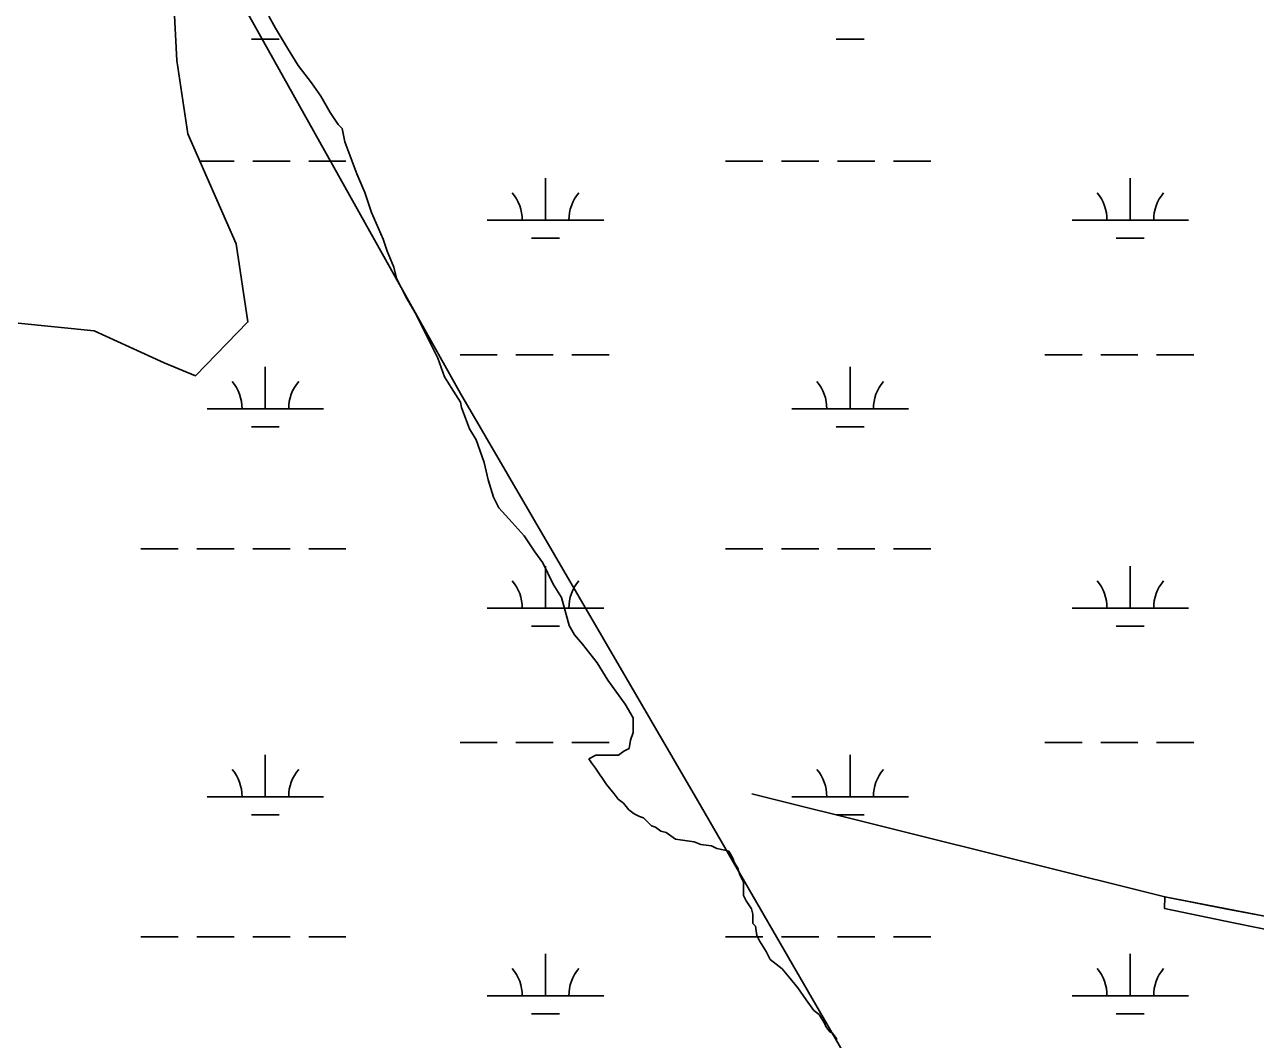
# Model space of a CAD drawing. Extents: x 3177185 to 3215018, y 812988 to 838321.
# Drawn here: x 3184994 to 3186050, y 828111 to 828981 of the extents above; entities that cross this region are included whole.
import ezdxf

# ---------------------------------------------------------------- set-up
doc = ezdxf.new("R2010")
doc.units = 0
for name, color, linetype in [('V-SITE-VEGE', 7, 'Continuous'), ('V-TOPO-SHOR', 7, 'Continuous'), ('V-WETL-SWMP', 7, 'Continuous')]:
    doc.layers.add(name, color=color, linetype=linetype)

msp = doc.modelspace()

# ---------------------------------------------------------------- linework, layer by layer
at = {"layer": 'V-SITE-VEGE'}
for p, q in [((3185203.4, 828988.5), (3185209.1, 828978.1)), ((3185209.1, 828978.1), (3185219.4, 828961)), ((3185219.4, 828961), (3185228.5, 828946)), ((3185228.5, 828946), (3185240, 828931.1)), ((3185240, 828931.1), (3185247.9, 828919.7)), ((3185247.9, 828919.7), (3185255.9, 828905.9)), ((3185255.9, 828905.9), (3185262.8, 828895.6)), ((3185262.8, 828895.6), (3185266.2, 828892.1)), ((3185266.2, 828892.1), (3185268.5, 828880.7)), ((3185268.5, 828880.7), (3185278.7, 828853.2)), ((3185278.7, 828853.2), (3185285.6, 828837.1)), ((3185285.6, 828837.1), (3185291.3, 828820)), ((3185291.3, 828820), (3185301.5, 828797)), ((3185301.5, 828797), (3185304.9, 828786.7)), ((3185304.9, 828786.7), (3185310.6, 828773)), ((3185310.6, 828773), (3185312.9, 828763.8)), ((3185312.9, 828763.8), (3185320.9, 828747.7)), ((3185320.9, 828747.7), (3185328.9, 828734)), ((3185328.9, 828734), (3185348.3, 828695)), ((3185348.3, 828695), (3185354, 828679)), ((3185354, 828679), (3185359.7, 828669.8)), ((3185359.7, 828669.8), (3185367.7, 828657.2)), ((3185367.7, 828657.2), (3185368.8, 828652.6)), ((3185368.8, 828652.6), (3185375.6, 828634.3)), ((3185375.6, 828634.3), (3185381.3, 828625.1)), ((3185381.3, 828625.1), (3185388.2, 828605.6)), ((3185388.2, 828605.6), (3185391.6, 828590.7)), ((3185391.6, 828590.7), (3185396.1, 828575.8)), ((3185396.1, 828575.8), (3185400.7, 828566.7)), ((3185400.7, 828566.7), (3185412.1, 828554)), ((3185412.1, 828554), (3185422.4, 828542.6)), ((3185422.4, 828542.6), (3185431.5, 828528.8)), ((3185431.5, 828528.8), (3185438.4, 828519.6)), ((3185438.4, 828519.6), (3185447.5, 828501.3)), ((3185447.5, 828501.3), (3185454.4, 828489.8)), ((3185454.4, 828489.8), (3185461.2, 828465.8)), ((3185461.2, 828465.8), (3185465.7, 828457.7)), ((3185465.7, 828457.7), (3185472.6, 828449.7)), ((3185472.6, 828449.7), (3185485.2, 828433.6)), ((3185485.2, 828433.6), (3185494.3, 828418.7)), ((3185494.3, 828418.7), (3185509.1, 828398.1)), ((3185509.1, 828398.1), (3185516, 828386.6)), ((3185516, 828386.6), (3185516, 828374)), ((3185516, 828374), (3185513.7, 828367.2)), ((3185507.9, 828358), (3185503.3, 828354.6)), ((3185512.5, 828360.3), (3185507.9, 828358)), ((3185513.7, 828367.2), (3185512.5, 828360.3)), ((3185483.9, 828354.6), (3185478.1, 828351.2)), ((3185478.1, 828351.2), (3185480.4, 828347.8)), ((3185480.4, 828347.8), (3185483.8, 828343.2)), ((3185499.9, 828354.6), (3185483.9, 828354.6)), ((3185503.3, 828354.6), (3185499.9, 828354.6)), ((3185483.8, 828343.2), (3185493, 828329.4)), ((3185493, 828329.4), (3185499.8, 828321.4)), ((3185499.8, 828321.4), (3185503.2, 828316.8)), ((3185503.2, 828316.8), (3185507.8, 828313.4)), ((3185507.8, 828313.4), (3185512.4, 828307.6)), ((3185512.4, 828307.6), (3185517, 828304.2)), ((3185517, 828304.2), (3185521.5, 828301.9)), ((3185521.5, 828301.9), (3185525, 828300.7)), ((3185525, 828300.7), (3185528.4, 828297.3)), ((3185528.4, 828297.3), (3185531.8, 828293.8)), ((3185531.8, 828293.8), (3185535.3, 828292.7)), ((3185535.3, 828292.7), (3185539.8, 828289.2)), ((3185539.8, 828289.2), (3185544.4, 828288.1)), ((3185544.4, 828288.1), (3185552.4, 828282.4)), ((3185552.4, 828282.4), (3185568.4, 828280)), ((3185568.4, 828280), (3185574.2, 828277.7)), ((3185574.2, 828277.7), (3185583.3, 828276.6)), ((3185583.3, 828276.6), (3185587.9, 828274.3)), ((3185587.9, 828274.3), (3185594.8, 828273.1)), ((3185594.8, 828273.1), (3185598.2, 828272)), ((3185598.2, 828272), (3185601.6, 828266.2)), ((3185601.6, 828266.2), (3185602.8, 828262.8)), ((3185602.8, 828262.8), (3185606.2, 828257.1)), ((3185606.2, 828257.1), (3185607.3, 828252.5)), ((3185607.3, 828252.5), (3185610.8, 828245.6)), ((3185610.8, 828245.6), (3185610.7, 828234.1)), ((3185610.7, 828234.1), (3185613, 828229.6)), ((3185613, 828229.6), (3185617.6, 828222.7)), ((3185617.6, 828222.7), (3185618.7, 828218.1)), ((3185618.7, 828218.1), (3185618.7, 828210.1)), ((3185618.7, 828210.1), (3185621, 828207.8)), ((3185621, 828207.8), (3185622.1, 828199.8)), ((3185622.1, 828199.8), (3185624.4, 828195.2)), ((3185624.4, 828195.2), (3185630.1, 828186)), ((3185630.1, 828186), (3185633.5, 828179.1)), ((3185633.5, 828179.1), (3185643.8, 828171.1)), ((3185643.8, 828171.1), (3185649.5, 828164.2)), ((3185649.5, 828164.2), (3185657.5, 828155)), ((3185657.5, 828155), (3185664.4, 828144.7)), ((3185664.4, 828144.7), (3185671.2, 828135.5)), ((3185671.2, 828135.5), (3185675.8, 828132.1)), ((3185675.8, 828132.1), (3185680.4, 828124.1)), ((3185680.4, 828124.1), (3185681.5, 828121.8)), ((3185681.5, 828121.8), (3185684.9, 828117.2)), ((3185684.9, 828117.2), (3185687.2, 828116)), ((3185687.2, 828116), (3185690.6, 828111.4)), ((3185690.6, 828111.4), (3185690.6, 828109.2))]:
    msp.add_line(p, q, dxfattribs=at)
at = {"layer": 'V-TOPO-SHOR'}
for p, q in [((3185367.7, 828664.6), (3184962.9, 829388.4)), ((3185618, 828321.3), (3185972.4, 828233))]:
    msp.add_line(p, q, dxfattribs=at)
for points in [[(3185867.9, 827803.1), (3185571.4, 828315.4), (3185367.7, 828664.6)], [(3185972.4, 828233), (3186026, 828222.5), (3186059.6, 828216), (3186113.8, 828205.1), (3186160.8, 828194.9), (3186222.1, 828182.3), (3186264.4, 828172.5)], [(3186258.5, 828161.6), (3186211.4, 828171.9), (3186158.2, 828183.2), (3186107.3, 828193.4), (3186070.9, 828202.7), (3186031.4, 828210.7), (3185972.1, 828222.9)]]:
    msp.add_lwpolyline(points, dxfattribs=at)
at = {"layer": 'V-WETL-SWMP'}
for p, q in [((3185188.3, 828968.7), (3185212.3, 828968.7)), ((3185690.3, 828968.7), (3185714.3, 828968.7)), ((3185144.1, 828864.1), (3185173.5, 828864.1)), ((3185189.5, 828864.1), (3185221.5, 828864.1)), ((3185237.5, 828864.1), (3185269.5, 828864.1)), ((3185595.4, 828864.1), (3185627.4, 828864.1)), ((3185643.4, 828864.1), (3185675.4, 828864.1)), ((3185691.4, 828864.1), (3185723.4, 828864.1)), ((3185739.4, 828864.1), (3185771.4, 828864.1)), ((3185440.8, 828813.3), (3185440.8, 828849.3)), ((3185942.7, 828813.3), (3185942.7, 828849.3)), ((3185390.8, 828813.3), (3185490.8, 828813.3)), ((3185892.7, 828813.3), (3185992.7, 828813.3)), ((3185428.8, 828797.9), (3185452.8, 828797.9)), ((3185930.7, 828797.9), (3185954.7, 828797.9)), ((3185367.4, 828697.9), (3185399.4, 828697.9)), ((3185415.4, 828697.9), (3185447.4, 828697.9)), ((3185463.4, 828697.9), (3185495.4, 828697.9)), ((3185869.3, 828697.9), (3185901.3, 828697.9)), ((3185917.3, 828697.9), (3185949.3, 828697.9)), ((3185965.3, 828697.9), (3185997.3, 828697.9)), ((3185200.3, 828651.5), (3185200.3, 828687.5)), ((3185702.3, 828651.5), (3185702.3, 828687.5)), ((3185150.3, 828651.5), (3185250.3, 828651.5)), ((3185652.3, 828651.5), (3185752.3, 828651.5)), ((3185188.3, 828636), (3185212.3, 828636)), ((3185690.3, 828636), (3185714.3, 828636)), ((3185093.5, 828531.4), (3185125.5, 828531.4)), ((3185141.5, 828531.4), (3185173.5, 828531.4)), ((3185189.5, 828531.4), (3185221.5, 828531.4)), ((3185237.5, 828531.4), (3185269.5, 828531.4)), ((3185595.4, 828531.4), (3185627.4, 828531.4)), ((3185643.4, 828531.4), (3185675.4, 828531.4)), ((3185691.4, 828531.4), (3185723.4, 828531.4)), ((3185739.4, 828531.4), (3185771.4, 828531.4)), ((3185440.8, 828480.7), (3185440.8, 828516.7)), ((3185942.7, 828480.7), (3185942.7, 828516.7)), ((3185390.8, 828480.7), (3185490.8, 828480.7)), ((3185892.7, 828480.7), (3185992.7, 828480.7)), ((3185428.8, 828465.2), (3185452.8, 828465.2)), ((3185930.7, 828465.2), (3185954.7, 828465.2)), ((3185367.4, 828365.2), (3185399.4, 828365.2)), ((3185415.4, 828365.2), (3185447.4, 828365.2)), ((3185463.4, 828365.2), (3185495.4, 828365.2)), ((3185869.3, 828365.2), (3185901.3, 828365.2)), ((3185917.3, 828365.2), (3185949.3, 828365.2)), ((3185965.3, 828365.2), (3185997.3, 828365.2)), ((3185200.3, 828318.8), (3185200.3, 828354.8)), ((3185702.3, 828318.8), (3185702.3, 828354.8)), ((3185150.3, 828318.8), (3185250.3, 828318.8)), ((3185652.3, 828318.8), (3185752.3, 828318.8)), ((3185188.3, 828303.4), (3185212.3, 828303.4)), ((3185690.3, 828303.4), (3185714.3, 828303.4)), ((3185093.5, 828198.7), (3185125.5, 828198.7)), ((3185141.5, 828198.7), (3185173.5, 828198.7)), ((3185189.5, 828198.7), (3185221.5, 828198.7)), ((3185237.5, 828198.7), (3185269.5, 828198.7)), ((3185595.4, 828198.7), (3185627.4, 828198.7)), ((3185643.4, 828198.7), (3185675.4, 828198.7)), ((3185691.4, 828198.7), (3185723.4, 828198.7)), ((3185739.4, 828198.7), (3185771.4, 828198.7)), ((3185440.8, 828148), (3185440.8, 828184)), ((3185942.7, 828148), (3185942.7, 828184)), ((3185390.8, 828148), (3185490.8, 828148)), ((3185892.7, 828148), (3185992.7, 828148)), ((3185428.8, 828132.6), (3185452.8, 828132.6)), ((3185930.7, 828132.6), (3185954.7, 828132.6))]:
    msp.add_line(p, q, dxfattribs=at)
for points in [[(3184988.3, 828725.1), (3185053.3, 828718.4), (3185113.5, 828691.1), (3185140.4, 828679.9), (3185185.4, 828726.1), (3185175.2, 828793.1), (3185133.8, 828887.6), (3185124.3, 828950.4), (3185116.5, 829099.4)], [(3186059.6, 828216), (3185972.4, 828233), (3185972.1, 828222.9), (3186031.4, 828210.7), (3186070.9, 828202.7)]]:
    msp.add_lwpolyline(points, dxfattribs=at)
for centre, start, end in [((3185385.6, 828813.8), 359.2282, 40.7718), ((3185496.1, 828813.8), 139.2282, 180.7718), ((3185887.5, 828813.8), 359.2282, 40.7718), ((3185998, 828813.8), 139.2282, 180.7718), ((3185145.1, 828652), 359.2282, 40.7718), ((3185255.6, 828652), 139.2282, 180.7718), ((3185647, 828652), 359.2282, 40.7718), ((3185757.5, 828652), 139.2282, 180.7718), ((3185385.6, 828481.1), 359.2282, 40.7718), ((3185496.1, 828481.1), 139.2282, 180.7718), ((3185887.5, 828481.1), 359.2282, 40.7718), ((3185998, 828481.1), 139.2282, 180.7718), ((3185145.1, 828319.3), 359.2282, 40.7718), ((3185255.6, 828319.3), 139.2282, 180.7718), ((3185647, 828319.3), 359.2282, 40.7718), ((3185757.5, 828319.3), 139.2282, 180.7718), ((3185385.6, 828148.5), 359.2282, 40.7718), ((3185496.1, 828148.5), 139.2282, 180.7718), ((3185887.5, 828148.5), 359.2282, 40.7718), ((3185998, 828148.5), 139.2282, 180.7718)]:
    msp.add_arc(centre, 35.2, start, end, dxfattribs=at)

doc.saveas('drawing.dxf')
